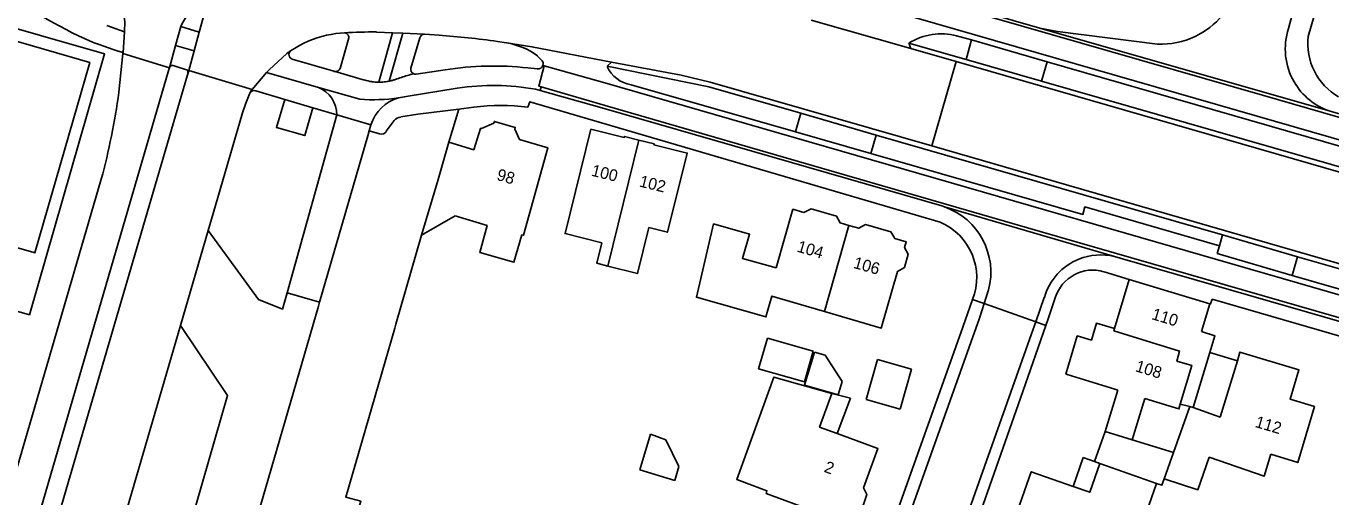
# Model space of a CAD drawing. Extents: x 194485 to 197793, y 468269 to 470822.
# Drawn here: x 195187.3 to 195320.4, y 469846.5 to 469894.5 of the extents above; entities that cross this region are included whole.
import ezdxf

# ---------------------------------------------------------------- set-up
doc = ezdxf.new("R2010")
doc.units = 0
for name, color, linetype in [('BGT grensvlak gebouwinstallatie plus 1', 7, 'Continuous'), ('BGT grensvlak onbegroeid terreindeel', 7, 'Continuous'), ('BGT grensvlak pand deel overbouw', 7, 'Continuous'), ('BGT grensvlak pand op maaiveld', 7, 'Continuous'), ('BGT grensvlak pand op maaiveld LR', 7, 'Continuous'), ('BGT grensvlak vegetatieobject', 7, 'Continuous'), ('BGT grensvlak wegdeel', 7, 'Continuous'), ('BGT tekst huisnummerreeks', 7, 'Continuous')]:
    doc.layers.add(name, color=color, linetype=linetype)

msp = doc.modelspace()

# ---------------------------------------------------------------- linework, layer by layer
at = {"layer": 'BGT grensvlak gebouwinstallatie plus 1'}
for p, q in [((195266.73, 469857.92), (195267.73, 469861.29)), ((195267.73, 469861.29), (195268.84, 469860.97)), ((195310.9, 469860.4), (195308.09, 469861.25)), ((195268.84, 469860.97), (195270.55, 469858.29)), ((195273.02, 469856.45), (195274.18, 469860.53)), ((195274.18, 469860.53), (195277.64, 469859.55)), ((195277.64, 469859.55), (195276.48, 469855.46)), ((195269.51, 469857.05), (195271.41, 469856.58)), ((195271.41, 469856.58), (195270.07, 469852.98)), ((195276.48, 469855.46), (195273.02, 469856.45)), ((195249.91, 469849.28), (195251, 469852.92)), ((195251, 469852.92), (195252.57, 469852.34)), ((195252.57, 469852.34), (195253.91, 469849.63)), ((195294.13, 469847.59), (195295.16, 469850.53)), ((195295.16, 469850.53), (195296.33, 469850.11)), ((195253.48, 469848.18), (195249.91, 469849.28)), ((195253.91, 469849.63), (195253.48, 469848.18))]:
    msp.add_line(p, q, dxfattribs=at)
for points in [[(195167.73, 469870.78), (195187.61, 469865.09), (195195.29, 469891.7), (195175.41, 469897.43), (195167.73, 469870.78)], [(195270.55, 469858.29), (195270.16, 469856.93), (195266.73, 469857.92)]]:
    msp.add_lwpolyline(points, dxfattribs=at)
at = {"layer": 'BGT grensvlak onbegroeid terreindeel'}
msp.add_line((195230.43, 469882.69), (195231.43, 469886.08), dxfattribs=at)
msp.add_lwpolyline([(195227.65, 469873.21), (195225.03, 469864.12), (195224.91, 469863.71), (195219.91, 469846.5), (195221.43, 469846.06), (195219.95, 469840.97)], dxfattribs=at)
at = {"layer": 'BGT grensvlak pand deel overbouw'}
msp.add_line((195176.2, 469874.86), (195188.08, 469871.45), dxfattribs=at)
msp.add_lwpolyline([(195188.08, 469871.45), (195188.17, 469871.42), (195193.77, 469890.84), (195176.26, 469895.89), (195173.49, 469886.3)], dxfattribs=at)
at = {"layer": 'BGT grensvlak pand op maaiveld'}
for p, q in [((195233.76, 469884.08), (195235.03, 469884.64)), ((195237.16, 469884.03), (195237.64, 469882.96)), ((195229.32, 469878.9), (195230.43, 469882.69)), ((195229.32, 469878.9), (195227.65, 469873.21)), ((195227.65, 469873.21), (195231.06, 469875.17)), ((195299.85, 469868.7), (195298.37, 469863.68)), ((195308.09, 469866.22), (195299.85, 469868.7)), ((195307.24, 469863.37), (195308.09, 469866.22)), ((195308.09, 469861.25), (195306.39, 469855.63)), ((195310.9, 469860.4), (195309.16, 469854.65)), ((195297.4, 469853.17), (195298.7, 469857.41)), ((195306.39, 469855.63), (195309.16, 469854.65)), ((195297.4, 469853.17), (195296.33, 469850.11)), ((195296.33, 469850.11), (195296.88, 469849.92)), ((195302.66, 469847.89), (195299.18, 469838))]:
    msp.add_line(p, q, dxfattribs=at)
for points in [[(195230.43, 469882.69), (195232.96, 469881.93), (195233.64, 469884.11), (195233.76, 469884.08)], [(195237.16, 469884.03), (195237.21, 469884.21), (195235.08, 469884.82), (195235.03, 469884.64)], [(195249.82, 469882.92), (195248.35, 469883.29), (195248.32, 469883.18), (195244.92, 469884.02), (195242.28, 469873.37), (195246.03, 469872.43), (195245.54, 469870.35), (195246.65, 469870.06)], [(195237.64, 469882.96), (195240.54, 469882.13), (195238.03, 469873.2), (195237.89, 469873.24), (195237.07, 469870.45), (195233.58, 469871.43), (195234.32, 469874.2), (195231.06, 469875.17)], [(195249.82, 469882.92), (195251.38, 469882.53), (195251.36, 469882.43), (195254.76, 469881.58), (195252.73, 469873.51), (195250.85, 469873.98), (195249.69, 469869.29), (195246.65, 469870.06)], [(195268.75, 469865.43), (195263.39, 469867), (195262.78, 469864.87), (195255.69, 469866.88), (195257.44, 469874.36), (195261.12, 469873.31), (195260.39, 469870.84), (195263.83, 469869.89), (195265.54, 469875.85), (195266.65, 469875.53), (195267.39, 469875.9), (195269.99, 469875.15), (195270.37, 469874.46), (195271.26, 469874.21)], [(195268.75, 469865.43), (195274.56, 469863.74), (195276.23, 469869.52), (195276.92, 469869.92), (195277.32, 469871.28), (195276.93, 469871.95), (195277.1, 469872.54), (195275.95, 469872.87), (195275.54, 469873.57), (195272.95, 469874.3), (195272.26, 469873.92), (195271.26, 469874.21)], [(195298.7, 469857.41), (195298.39, 469857.51), (195293.53, 469859), (195293.4, 469859.04), (195294.56, 469862.94), (195296.01, 469862.51), (195296.52, 469864.23), (195298.37, 469863.68)], [(195262.93, 469862.71), (195267.6, 469861.38), (195266.71, 469858.25), (195262.04, 469859.58), (195262.93, 469862.71)], [(195307.24, 469863.37), (195308.61, 469862.96), (195308.09, 469861.25)], [(195314.33, 469850.87), (195317.07, 469850.02), (195318.76, 469855.72), (195316.28, 469856.48), (195317.19, 469859.48), (195311.17, 469861.28), (195310.9, 469860.4)], [(195262.8, 469846.87), (195262.89, 469847.14), (195259.8, 469848.3), (195263.58, 469858.73), (195269.51, 469857.05)], [(195269.51, 469857.05), (195268.26, 469853.64), (195270.07, 469852.98)], [(195270.07, 469852.98), (195274.22, 469851.46), (195272.75, 469847.45), (195273.1, 469846.76), (195272.4, 469844.76), (195271.66, 469844.47), (195271.4, 469843.74), (195270.58, 469844.01), (195269.9, 469843.7), (195267.9, 469844.42), (195267.61, 469845.09), (195262.8, 469846.87)], [(195308.03, 469850.56), (195306.88, 469847.25), (195303.44, 469848.37)], [(195308.03, 469850.56), (195313.63, 469848.62), (195314.33, 469850.87)], [(195294.13, 469847.59), (195289.86, 469849.08), (195288.47, 469845.1)], [(195296.88, 469849.92), (195295.84, 469846.99), (195294.13, 469847.59)], [(195303.44, 469848.37), (195303.2, 469847.7), (195302.66, 469847.89)]]:
    msp.add_lwpolyline(points, dxfattribs=at)
at = {"layer": 'BGT grensvlak pand op maaiveld LR'}
for p, q in [((195246.65, 469870.06), (195249.82, 469882.92)), ((195271.26, 469874.21), (195268.75, 469865.43)), ((195300.17, 469852.32), (195301.47, 469856.56)), ((195304.38, 469851.03), (195306.06, 469855.74)), ((195305.08, 469855.98), (195306.06, 469855.74)), ((195306.06, 469855.74), (195306.39, 469855.63)), ((195300.17, 469852.32), (195297.4, 469853.17)), ((195300.17, 469852.32), (195304.38, 469851.03)), ((195303.44, 469848.37), (195304.38, 469851.03)), ((195296.88, 469849.92), (195302.66, 469847.89))]:
    msp.add_line(p, q, dxfattribs=at)
for points in [[(195298.37, 469863.68), (195298.31, 469863.47), (195305.01, 469861.39), (195304.73, 469860.36), (195306.24, 469859.93), (195305.08, 469855.98)], [(195301.47, 469856.56), (195303.9, 469855.81), (195304.93, 469855.49), (195305.08, 469855.98)]]:
    msp.add_lwpolyline(points, dxfattribs=at)
at = {"layer": 'BGT grensvlak vegetatieobject'}
for p, q in [((195283.22, 469891.15), (195277.37, 469892.81)), ((195327.12, 469878.5), (195290.9, 469888.94)), ((195274.03, 469883.42), (195309.38, 469873.24)), ((195317.05, 469871), (195337.22, 469865.18))]:
    msp.add_line(p, q, dxfattribs=at)
msp.add_lwpolyline([(195246.58, 469890.44), (195256.97, 469888.36), (195266.35, 469885.65)], dxfattribs=at)
at = {"layer": 'BGT grensvlak wegdeel'}
for p, q in [((195290.75, 469894.34), (195239.68, 469909.06)), ((195316.13, 469894.3), (195316.88, 469897.09)), ((195319.05, 469896.66), (195318.13, 469893.49)), ((195197.32, 469893.95), (195195.52, 469894.59)), ((195203.06, 469894.49), (195202.53, 469892.56)), ((195204.95, 469893.93), (195203.06, 469894.49)), ((195277.57, 469892.25), (195267.39, 469895.16)), ((195277.57, 469892.25), (195267.39, 469895.16)), ((195320.37, 469885.85), (195290.75, 469894.34)), ((195197.32, 469893.95), (195197.17, 469891.86)), ((195204.42, 469892.01), (195204.95, 469893.93)), ((195219.76, 469893.85), (195218.89, 469893.78)), ((195220.22, 469893.36), (195219.33, 469890.23)), ((195224.69, 469893.87), (195223.05, 469893.94)), ((195223.27, 469888.82), (195224.69, 469893.87)), ((195225.72, 469893.82), (195224.34, 469888.93)), ((195225.72, 469893.82), (195224.69, 469893.87)), ((195227.93, 469893.72), (195225.72, 469893.82)), ((195227.45, 469893.34), (195226.55, 469890.25)), ((195283.77, 469893.14), (195282.25, 469893.56)), ((195283.22, 469891.15), (195283.77, 469893.14)), ((195283.77, 469893.14), (195291.49, 469890.91)), ((195196.74, 469887.79), (195197.16, 469891.73)), ((195197.17, 469891.86), (195197.16, 469891.73)), ((195201.91, 469890.3), (195197.16, 469891.73)), ((195202.53, 469892.56), (195201.91, 469890.3)), ((195202.53, 469892.56), (195204.42, 469892.01)), ((195203.88, 469890.01), (195204.42, 469892.01)), ((195236.32, 469892.83), (195235.38, 469892.98)), ((195277.37, 469892.81), (195277.57, 469892.25)), ((195282.19, 469890.92), (195277.57, 469892.25)), ((195282.19, 469890.92), (195277.57, 469892.25)), ((195202.5, 469890.47), (195203.74, 469890.05)), ((195218.69, 469889.93), (195214.45, 469891.18)), ((195239.95, 469891.01), (195239.47, 469891.49)), ((195240.15, 469890.5), (195240.03, 469890.56)), ((195240.15, 469890.5), (195246.35, 469888.75)), ((195246.58, 469890.44), (195247.02, 469890.86)), ((195282.19, 469890.92), (195279.71, 469882.32)), ((195282.19, 469890.92), (195279.71, 469882.32)), ((195385.7, 469861.13), (195282.19, 469890.92)), ((195290.9, 469888.94), (195283.22, 469891.15)), ((195291.49, 469890.91), (195290.9, 469888.94)), ((195327.7, 469880.47), (195291.49, 469890.91)), ((195201.91, 469890.3), (195201.86, 469890.11)), ((195203.76, 469889.57), (195203.88, 469890.01)), ((195210.35, 469888.06), (195203.88, 469890.01)), ((195210.35, 469888.06), (195211.81, 469889.82)), ((195211.81, 469889.82), (195217.11, 469888.29)), ((195218.82, 469889.91), (195221.8, 469889.04)), ((195227.08, 469889.65), (195230.04, 469890.07)), ((195238.48, 469890.27), (195239.45, 469890.17)), ((195213.67, 469887.07), (195210.73, 469887.95)), ((195221.33, 469887.1), (195217.11, 469888.29)), ((195231.28, 469888.21), (195226.07, 469887.36)), ((195239.75, 469887.97), (195239.28, 469888.1)), ((195239.84, 469888.33), (195239.75, 469887.97)), ((195246.05, 469886.19), (195239.75, 469887.97)), ((195246.39, 469886.44), (195239.84, 469888.33)), ((195265.8, 469883.76), (195249.02, 469888.56)), ((195216.55, 469886.21), (195213.67, 469887.07)), ((195218.98, 469885.49), (195213.91, 469867.33)), ((195216.55, 469886.21), (195218.98, 469885.49)), ((195218.98, 469885.49), (195222.47, 469884.47)), ((195232.97, 469886.27), (195231.43, 469886.08)), ((195246.05, 469886.19), (195280.74, 469876.19)), ((195266.35, 469885.65), (195265.8, 469883.76)), ((195274.03, 469883.42), (195266.35, 469885.65)), ((195222.14, 469883.35), (195222.29, 469883.86)), ((195222.29, 469883.86), (195222.47, 469884.47)), ((195222.29, 469883.86), (195223.35, 469883.55)), ((195224.85, 469884.91), (195224.04, 469883.81)), ((195265.8, 469883.76), (195273.49, 469881.54)), ((195217.24, 469866.37), (195222.14, 469883.35)), ((195273.49, 469881.54), (195274.03, 469883.42)), ((195280.74, 469876.19), (195281.01, 469876.1)), ((195281.01, 469876.1), (195298.36, 469871.05)), ((195205.86, 469873.69), (195203.02, 469864.01)), ((195309.38, 469873.24), (195309.07, 469872.13)), ((195317.05, 469871), (195309.38, 469873.24)), ((195309.07, 469872.13), (195308.85, 469871.36)), ((195298.36, 469871.05), (195298.94, 469870.88)), ((195316.5, 469869.11), (195308.85, 469871.36)), ((195316.5, 469869.11), (195317.05, 469871)), ((195299.85, 469868.7), (195297.29, 469869.49)), ((195336.67, 469863.29), (195316.5, 469869.11)), ((195217.24, 469866.37), (195213.91, 469867.33)), ((195283.88, 469866.64), (195282.89, 469863.83)), ((195285.05, 469866.23), (195283.88, 469866.64)), ((195285.5, 469867.63), (195285.05, 469866.23)), ((195290.33, 469864.36), (195291.2, 469866.86)), ((195292.32, 469866.82), (195291.55, 469864.57)), ((195285.05, 469866.23), (195284.58, 469864.76)), ((195290.33, 469864.36), (195285.05, 469866.23)), ((195289.9, 469863.15), (195290.33, 469864.36)), ((195291.36, 469864), (195290.33, 469864.36)), ((195291.36, 469864), (195291.55, 469864.57))]:
    msp.add_line(p, q, dxfattribs=at)
for points in [[(195239.58, 469908.74), (195313.47, 469887.48), (195399.29, 469862.72), (195490.63, 469836.39)], [(195490.03, 469834.32), (195312.91, 469885.36), (195238.99, 469906.69)], [(195196.89, 469897.14), (195197.16, 469896.32), (195197.27, 469895.69), (195197.35, 469894.99), (195197.32, 469893.95)], [(195203.06, 469894.49), (195203.19, 469894.82), (195203.61, 469895.49), (195204.11, 469896.1), (195204.69, 469896.64)], [(195205.46, 469896.16), (195205.36, 469895.4), (195204.95, 469893.93)], [(195290.75, 469894.34), (195292.56, 469894), (195302.75, 469892.71)], [(195229.42, 469893.63), (195228.44, 469893.7), (195227.93, 469893.72)], [(195214.26, 469892.01), (195213.89, 469891.73), (195212.08, 469890.09), (195211.81, 469889.82)], [(195215.18, 469892.57), (195214.66, 469892.26), (195214.26, 469892.01)], [(195247.02, 469890.86), (195238.91, 469892.43), (195236.32, 469892.83)], [(195201.99, 469890.45), (195202.01, 469890.47), (195202.04, 469890.49)], [(195239.84, 469888.33), (195239.61, 469888.4), (195240.15, 469890.5)], [(195247.02, 469890.86), (195254.14, 469889.52), (195257.11, 469888.83), (195279.71, 469882.32)], [(195201.86, 469890.11), (195171.26, 469785.33), (195165.67, 469766.05)], [(195176.3, 469795.67), (195191.37, 469847.26), (195203.76, 469889.57)], [(195210.11, 469887.7), (195209.69, 469886.69), (195209.37, 469885.71), (195206.36, 469875.43), (195205.86, 469873.69)], [(195210.11, 469887.7), (195210.26, 469887.96), (195210.35, 469888.06)], [(195380.87, 469849.38), (195377.6, 469850.39), (195371.94, 469852.46), (195344.25, 469860.48), (195291.37, 469875.76), (195246.35, 469888.75)], [(195216.55, 469886.21), (195215.71, 469883.37), (195212.83, 469884.21), (195213.67, 469887.07)], [(195280.56, 469874.55), (195257.6, 469881.27), (195238.7, 469886.82), (195238.49, 469886.27)], [(195380.39, 469847.73), (195343.63, 469858.35), (195290.78, 469873.59), (195246.39, 469886.44)], [(195231.43, 469886.08), (195227.27, 469885.56), (195225.52, 469885.27)], [(195320.37, 469885.85), (195398.36, 469863.35), (195490.73, 469836.72)], [(195309.07, 469872.13), (195295.35, 469876.1), (195295.13, 469875.33), (195273.49, 469881.54)], [(195279.71, 469882.32), (195293.71, 469878.29), (195351.36, 469861.61), (195355.21, 469860.33), (195359.08, 469858.78)], [(195279.71, 469882.32), (195293.71, 469878.29), (195351.36, 469861.61), (195355.21, 469860.33), (195359.08, 469858.78)], [(195162.18, 469766.49), (195175.07, 469810.89), (195194.95, 469878.92)], [(195205.86, 469873.69), (195210.99, 469866.65), (195213.43, 469865.68), (195213.91, 469867.33)], [(195298.94, 469870.88), (195342.74, 469858.26), (195380.3, 469847.4)], [(195308.32, 469866.67), (195308.17, 469866.2), (195308.09, 469866.22)], [(195385.42, 469844.39), (195342.39, 469856.81), (195308.32, 469866.67)], [(195210.63, 469843.63), (195217.13, 469865.98), (195217.24, 469866.37)], [(195203.02, 469864.01), (195186.59, 469807.68), (195174.12, 469764.58)], [(195203.02, 469864.01), (195207.85, 469856.86), (195204.6, 469845.64)], [(195284.58, 469864.76), (195274.72, 469837.08), (195258.99, 469792.35), (195246.33, 469757.13)], [(195282.89, 469863.83), (195266.34, 469817.42), (195262.22, 469805.99), (195252.91, 469780.24), (195248.47, 469768.2)], [(195252.5, 469754.82), (195258.31, 469770.86), (195261, 469778.35), (195270.91, 469806.06), (195275.54, 469819.09), (195281.56, 469836.05), (195289.02, 469857.27), (195291.36, 469864)], [(195289.9, 469863.15), (195268.21, 469801.99), (195251.48, 469755.2)]]:
    msp.add_lwpolyline(points, dxfattribs=at)
for centre, radius, start, end in [((195209.32, 469928.96), 39.14, 229.0117, 245.8294), ((195303.11, 469900.81), 8.11, 295.3755, 345.2536), ((195204.06, 469917.2), 26.26, 245.7887, 254.7914), ((195220.51, 469882.6), 11.3, 98.2491, 118.1286), ((195223.2, 469829.74), 64.21, 90.1415, 93.0708), ((195219.75, 469893.38), 0.47, 357.1887, 88.8448), ((195227.94, 469893.22), 0.504, 91.0577, 166.2619), ((195219.94, 469778.87), 115.15, 82.2977, 85.2777), ((195280.71, 469887.33), 6.42, 76.0802, 121.2867), ((195303.11, 469900.79), 8.09, 267.4395, 295.3988), ((195322.48, 469892.2), 6.69, 161.6982, 210.1033), ((195324.4, 469892.78), 6.31, 173.4751, 239.9441), ((195214.6, 469891.65), 0.493, 133.5639, 252.0806), ((195235.08, 469885.49), 7.45, 53.8169, 80.3711), ((195204.08, 469889.45), 2.32, 154.6159, 163.4471), ((195202.25, 469889.46), 1.05, 88.4332, 101.8291), ((195202.25, 469889.71), 0.8, 72.1205, 87.7414), ((195234.98, 469859.99), 30.48, 83.4033, 99.3369), ((195239.51, 469890.7), 0.536, 262.6001, 344.6898), ((195239.52, 469890.7), 0.532, 344.7578, 36.0077), ((195249.5, 469891.7), 3.18, 203.4028, 261.2557), ((195203.72, 469889.97), 0.0868, 0.809, 71.3299), ((195202.19, 469889.97), 1.61, 345.8299, 0.0977), ((195218.83, 469890.45), 0.545, 255.2056, 269.0281), ((195218.83, 469890.46), 0.549, 268.7917, 335.4808), ((195223.33, 469894.15), 5.33, 253.3177, 261.8136), ((195223, 469894.83), 6.06, 285.8905, 288.9848), ((195233.66, 469863.81), 26.75, 106.1974, 108.9564), ((195229.87, 469877.51), 12.54, 103.9624, 107.0403), ((195227.02, 469890.13), 0.481, 164.9875, 249.3321), ((195227.02, 469890.14), 0.497, 249.9656, 277.354), ((195125.82, 469897.47), 71.58, 344.9737, 352.2226), ((195210.59, 469887.4), 0.568, 76.2732, 147.8107), ((195215.99, 469885.52), 2.99, 359.3454, 68.0159), ((195223.28, 469893.88), 5.06, 261.9377, 269.8561), ((195223.26, 469894.41), 5.59, 270.1116, 275.6345), ((195223.26, 469894.07), 5.25, 276.031, 281.9142), ((195222.96, 469895.24), 6.46, 282.3762, 285.2706), ((195234.95, 469863.28), 25.2, 80.0851, 98.3536), ((195322.48, 469892.2), 6.69, 210.1192, 251.6063), ((195222.76, 469903.66), 16.63, 265.0797, 278.7666), ((195226.48, 469883.19), 4.21, 106.3077, 162.2549), ((195222.87, 469903.12), 16.08, 278.6658, 281.4602), ((195235.73, 469862.41), 24.03, 83.4046, 96.5954), ((195225.54, 469884.4), 0.862, 91.1751, 143.8959), ((195223.54, 469884.1), 0.583, 250.8929, 329.5109), ((195278.69, 469869.44), 7.05, 345.0596, 70.843), ((195278.13, 469868.88), 6.17, 338.6777, 66.8394), ((195296.97, 469865.21), 6, 112.0585, 164.006), ((195296.97, 469865.2), 6, 76.6481, 112.053), ((195296.14, 469865.66), 3.99, 73.3147, 163.1506)]:
    msp.add_arc(centre, radius, start, end, dxfattribs=at)

# ---------------------------------------------------------------- texts
at = {"layer": 'BGT tekst huisnummerreeks'}
for s, rotation, p in [('98', 344, (195235.23, 469878.87)), ('100', 346.1, (195244.89, 469879.29)), ('102', 346.1, (195249.79, 469878.19)), ('104', 343.9, (195265.88, 469871.55)), ('106', 344.2, (195271.63, 469869.89)), ('110', 343.2, (195302.07, 469864.66)), ('108', 342.9, (195300.41, 469859.35)), ('112', 343.5, (195312.63, 469853.66)), ('2', 339.9, (195268.64, 469849.09))]:
    msp.add_text(s, height=1.2, rotation=rotation, dxfattribs=at).set_placement(p)

doc.saveas('drawing.dxf')
